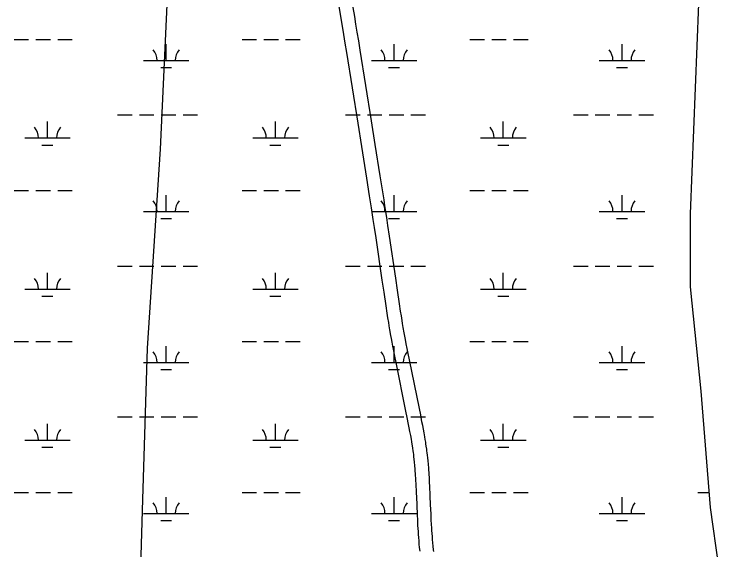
# Model space of a CAD drawing. Extents: x 3161564 to 3199464, y 849354 to 874788.
# Drawn here: x 3177825 to 3179379, y 869734 to 870914 of the extents above; entities that cross this region are included whole.
import ezdxf

# ---------------------------------------------------------------- set-up
doc = ezdxf.new("R2010")
doc.units = 0
for name, color, linetype in [('V-ROAD-CNTR', 7, 'Continuous'), ('V-TOPO-BNDY', 7, 'Continuous'), ('V-WETL-SWMP', 7, 'Continuous')]:
    doc.layers.add(name, color=color, linetype=linetype)

msp = doc.modelspace()

# ---------------------------------------------------------------- linework, layer by layer
at = {"layer": 'V-ROAD-CNTR'}
for points in [[(3178647.7, 870448.2), (3178645.1, 870465.6), (3178641.1, 870491.7), (3178639.1, 870504.8), (3178637.1, 870517.8), (3178630.8, 870557.4), (3178619.9, 870626.6), (3178611.6, 870678.5), (3178586.8, 870834.1), (3178583.4, 870854.6), (3178580.3, 870873.8), (3178577.3, 870891.9), (3178574.5, 870908.8), (3178569.2, 870940.4)], [(3178618.1, 870443.8), (3178615.5, 870461.1), (3178611.5, 870487.2), (3178609.5, 870500.2), (3178607.4, 870513.2), (3178601.2, 870552.7), (3178590.3, 870621.9), (3178582, 870673.7), (3178557.1, 870829.3), (3178553.8, 870849.8), (3178550.7, 870869), (3178547.7, 870887), (3178544.9, 870903.8), (3178539.6, 870935.4)], [(3178718.4, 869730.7), (3178717.5, 869738.6), (3178716.8, 869746.2), (3178716.2, 869753.6), (3178715.6, 869760.8), (3178715.1, 869767.7), (3178714.7, 869774.4), (3178714.3, 869780.9), (3178713.9, 869787.2), (3178713.3, 869799.4), (3178712.7, 869810.7), (3178711.8, 869831.9), (3178711.1, 869850.4), (3178710.7, 869858.5), (3178710.4, 869866), (3178710, 869873.1), (3178709.7, 869879.7), (3178709.3, 869885.9), (3178709, 869891.6), (3178708.6, 869897.1), (3178708.3, 869902.1), (3178707.9, 869906.9), (3178707.6, 869911.3), (3178706.9, 869919.6), (3178706.2, 869926.9), (3178705.6, 869933.2), (3178705, 869938.7), (3178704.4, 869943.5), (3178703.9, 869947.8), (3178703.4, 869951.4), (3178702.5, 869957.9), (3178701.8, 869962.7), (3178701.2, 869966.3), (3178700.3, 869971.7), (3178699.4, 869977.1), (3178697.9, 869985.7), (3178696.3, 869994.1), (3178694.8, 870002.2), (3178693.3, 870010), (3178690.3, 870025.2), (3178687.5, 870039.4), (3178665.6, 870146.6), (3178662.9, 870160.1), (3178660.6, 870171.9), (3178658.6, 870182.2), (3178656.9, 870191.2), (3178655.5, 870199.2), (3178654.2, 870206.1), (3178652.1, 870218.3), (3178650.5, 870227.4), (3178649.4, 870234.3), (3178647.7, 870244.6), (3178646.1, 870254.9), (3178643.6, 870271), (3178639.1, 870301.3), (3178635.1, 870327.9), (3178621.5, 870420.6), (3178618.1, 870443.8)], [(3178748.6, 869730.1), (3178748.2, 869733.9), (3178747.4, 869741.6), (3178746.7, 869749), (3178746.1, 869756.1), (3178745.5, 869763.1), (3178745, 869769.8), (3178744.6, 869776.4), (3178744.2, 869782.7), (3178743.9, 869788.9), (3178743.2, 869800.8), (3178742.7, 869812.1), (3178741.8, 869833.2), (3178741, 869851.7), (3178740.7, 869859.8), (3178740.3, 869867.5), (3178740, 869874.6), (3178739.6, 869881.3), (3178739.3, 869887.6), (3178738.9, 869893.5), (3178738.6, 869899.1), (3178738.2, 869904.3), (3178737.8, 869909.1), (3178737.5, 869913.7), (3178736.8, 869922.3), (3178736.1, 869929.8), (3178735.4, 869936.3), (3178734.8, 869942.1), (3178734.2, 869947.1), (3178733.6, 869951.5), (3178733.1, 869955.4), (3178732.2, 869962.1), (3178731.5, 869967.2), (3178730.9, 869971), (3178729.9, 869976.7), (3178728.9, 869982.4), (3178727.4, 869991.1), (3178725.8, 869999.6), (3178724.3, 870007.7), (3178722.7, 870015.7), (3178719.8, 870031), (3178716.9, 870045.3), (3178695, 870152.5), (3178692.4, 870165.9), (3178690.1, 870177.5), (3178688.1, 870187.8), (3178686.4, 870196.7), (3178685, 870204.6), (3178683.8, 870211.4), (3178681.6, 870223.4), (3178680.1, 870232.4), (3178679, 870239.1), (3178677.3, 870249.3), (3178675.7, 870259.4), (3178673.3, 870275.5), (3178668.7, 870305.8), (3178664.8, 870332.2), (3178651.2, 870425), (3178647.7, 870448.2)]]:
    msp.add_lwpolyline(points, dxfattribs=at)
at = {"layer": 'V-TOPO-BNDY'}
for p, q in [((3178147, 870616.6), (3178168.6, 871078)), ((3178118.5, 870178.2), (3178147, 870616.6)), ((3178108, 869844.9), (3178118.5, 870178.2)), ((3178099.2, 869559.8), (3178108, 869844.9))]:
    msp.add_line(p, q, dxfattribs=at)
at = {"layer": 'V-WETL-SWMP'}
for p, q in [((3179331.5, 870936.6), (3179313.5, 870473.5)), ((3177824.5, 870858.1), (3177856.5, 870858.1)), ((3177872.5, 870858.1), (3177904.5, 870858.1)), ((3177920.5, 870858.1), (3177952.5, 870858.1)), ((3178159.4, 870811.7), (3178159.4, 870847.7)), ((3178326.4, 870858.1), (3178358.4, 870858.1)), ((3178374.4, 870858.1), (3178406.4, 870858.1)), ((3178422.4, 870858.1), (3178454.4, 870858.1)), ((3178661.3, 870811.7), (3178661.3, 870847.7)), ((3178828.4, 870858.1), (3178860.4, 870858.1)), ((3178876.4, 870858.1), (3178908.4, 870858.1)), ((3178924.4, 870858.1), (3178956.4, 870858.1)), ((3179163.2, 870811.7), (3179163.2, 870847.7)), ((3178109.4, 870811.7), (3178209.4, 870811.7)), ((3178611.3, 870811.7), (3178711.3, 870811.7)), ((3179113.2, 870811.7), (3179213.2, 870811.7)), ((3178147.4, 870796.3), (3178171.4, 870796.3)), ((3178649.3, 870796.3), (3178673.3, 870796.3)), ((3179151.2, 870796.3), (3179175.2, 870796.3)), ((3178052.5, 870691.6), (3178084.5, 870691.6)), ((3178100.5, 870691.6), (3178132.5, 870691.6)), ((3178148.5, 870691.6), (3178180.5, 870691.6)), ((3178196.5, 870691.6), (3178228.5, 870691.6)), ((3178554.4, 870691.6), (3178586.4, 870691.6)), ((3178602.4, 870691.6), (3178634.4, 870691.6)), ((3178650.4, 870691.6), (3178682.4, 870691.6)), ((3178698.4, 870691.6), (3178730.4, 870691.6)), ((3179056.4, 870691.6), (3179088.4, 870691.6)), ((3179104.4, 870691.6), (3179136.4, 870691.6)), ((3179152.4, 870691.6), (3179184.4, 870691.6)), ((3179200.4, 870691.6), (3179232.4, 870691.6)), ((3177897.9, 870640.9), (3177897.9, 870676.9)), ((3178399.9, 870640.9), (3178399.9, 870676.9)), ((3178901.8, 870640.9), (3178901.8, 870676.9)), ((3177847.9, 870640.9), (3177947.9, 870640.9)), ((3178349.9, 870640.9), (3178449.9, 870640.9)), ((3178851.8, 870640.9), (3178951.8, 870640.9)), ((3177885.9, 870625.4), (3177909.9, 870625.4)), ((3178387.9, 870625.4), (3178411.9, 870625.4)), ((3178889.8, 870625.4), (3178913.8, 870625.4)), ((3177824.5, 870525.4), (3177856.5, 870525.4)), ((3177872.5, 870525.4), (3177904.5, 870525.4)), ((3177920.5, 870525.4), (3177952.5, 870525.4)), ((3178326.4, 870525.4), (3178358.4, 870525.4)), ((3178374.4, 870525.4), (3178406.4, 870525.4)), ((3178422.4, 870525.4), (3178454.4, 870525.4)), ((3178828.4, 870525.4), (3178860.4, 870525.4)), ((3178876.4, 870525.4), (3178908.4, 870525.4)), ((3178924.4, 870525.4), (3178956.4, 870525.4)), ((3178159.4, 870479), (3178159.4, 870515)), ((3178661.3, 870479), (3178661.3, 870515)), ((3179163.2, 870479), (3179163.2, 870515)), ((3178109.4, 870479), (3178209.4, 870479)), ((3178611.3, 870479), (3178711.3, 870479)), ((3179113.2, 870479), (3179213.2, 870479)), ((3179313.5, 870473.5), (3179313.4, 870312.8)), ((3178147.4, 870463.6), (3178171.4, 870463.6)), ((3178649.3, 870463.6), (3178673.3, 870463.6)), ((3179151.2, 870463.6), (3179175.2, 870463.6)), ((3178052.5, 870358.9), (3178084.5, 870358.9)), ((3178100.5, 870358.9), (3178132.5, 870358.9)), ((3178148.5, 870358.9), (3178180.5, 870358.9)), ((3178196.5, 870358.9), (3178228.5, 870358.9)), ((3178554.4, 870358.9), (3178586.4, 870358.9)), ((3178602.4, 870358.9), (3178634.4, 870358.9)), ((3178650.4, 870358.9), (3178682.4, 870358.9)), ((3178698.4, 870358.9), (3178730.4, 870358.9)), ((3179056.4, 870358.9), (3179088.4, 870358.9)), ((3179104.4, 870358.9), (3179136.4, 870358.9)), ((3179152.4, 870358.9), (3179184.4, 870358.9)), ((3179200.4, 870358.9), (3179232.4, 870358.9)), ((3177897.9, 870308.2), (3177897.9, 870344.2)), ((3178399.9, 870308.2), (3178399.9, 870344.2)), ((3178901.8, 870308.2), (3178901.8, 870344.2)), ((3177847.9, 870308.2), (3177947.9, 870308.2)), ((3178349.9, 870308.2), (3178449.9, 870308.2)), ((3178851.8, 870308.2), (3178951.8, 870308.2)), ((3179313.4, 870312.8), (3179337, 870083.4)), ((3177885.9, 870292.8), (3177909.9, 870292.8)), ((3178387.9, 870292.8), (3178411.9, 870292.8)), ((3178889.8, 870292.8), (3178913.8, 870292.8)), ((3177824.5, 870192.8), (3177856.5, 870192.8)), ((3177872.5, 870192.8), (3177904.5, 870192.8)), ((3177920.5, 870192.8), (3177952.5, 870192.8)), ((3178326.4, 870192.8), (3178358.4, 870192.8)), ((3178374.4, 870192.8), (3178406.4, 870192.8)), ((3178422.4, 870192.8), (3178454.4, 870192.8)), ((3178828.4, 870192.8), (3178860.4, 870192.8)), ((3178876.4, 870192.8), (3178908.4, 870192.8)), ((3178924.4, 870192.8), (3178956.4, 870192.8)), ((3178159.4, 870146.3), (3178159.4, 870182.3)), ((3178661.3, 870146.3), (3178661.3, 870182.3)), ((3179163.2, 870146.3), (3179163.2, 870182.3)), ((3178109.4, 870146.3), (3178209.4, 870146.3)), ((3178611.3, 870146.3), (3178711.3, 870146.3)), ((3179113.2, 870146.3), (3179213.2, 870146.3)), ((3178147.4, 870130.9), (3178171.4, 870130.9)), ((3178649.3, 870130.9), (3178673.3, 870130.9)), ((3179151.2, 870130.9), (3179175.2, 870130.9)), ((3179337, 870083.4), (3179357.5, 869827.2)), ((3178052.5, 870026.3), (3178084.5, 870026.3)), ((3178100.5, 870026.3), (3178132.5, 870026.3)), ((3178148.5, 870026.3), (3178180.5, 870026.3)), ((3178196.5, 870026.3), (3178228.5, 870026.3)), ((3178554.4, 870026.3), (3178586.4, 870026.3)), ((3178602.4, 870026.3), (3178634.4, 870026.3)), ((3178650.4, 870026.3), (3178682.4, 870026.3)), ((3178698.4, 870026.3), (3178730.4, 870026.3)), ((3179056.4, 870026.3), (3179088.4, 870026.3)), ((3179104.4, 870026.3), (3179136.4, 870026.3)), ((3179152.4, 870026.3), (3179184.4, 870026.3)), ((3179200.4, 870026.3), (3179232.4, 870026.3)), ((3177897.9, 869975.5), (3177897.9, 870011.5)), ((3178399.9, 869975.5), (3178399.9, 870011.5)), ((3178901.8, 869975.5), (3178901.8, 870011.5)), ((3177847.9, 869975.5), (3177947.9, 869975.5)), ((3178349.9, 869975.5), (3178449.9, 869975.5)), ((3178851.8, 869975.5), (3178951.8, 869975.5)), ((3177885.9, 869960.1), (3177909.9, 869960.1)), ((3178387.9, 869960.1), (3178411.9, 869960.1)), ((3178889.8, 869960.1), (3178913.8, 869960.1)), ((3177824.5, 869860.1), (3177856.5, 869860.1)), ((3177872.5, 869860.1), (3177904.5, 869860.1)), ((3177920.5, 869860.1), (3177952.5, 869860.1)), ((3178159.4, 869813.7), (3178159.4, 869849.7)), ((3178326.4, 869860.1), (3178358.4, 869860.1)), ((3178374.4, 869860.1), (3178406.4, 869860.1)), ((3178422.4, 869860.1), (3178454.4, 869860.1)), ((3178661.3, 869813.7), (3178661.3, 869849.7)), ((3178828.4, 869860.1), (3178860.4, 869860.1)), ((3178876.4, 869860.1), (3178908.4, 869860.1)), ((3178924.4, 869860.1), (3178956.4, 869860.1)), ((3179163.2, 869813.7), (3179163.2, 869849.7)), ((3179330.3, 869860.1), (3179354.9, 869860.1)), ((3179357.5, 869827.2), (3179378.7, 869674.5)), ((3178109.4, 869813.7), (3178209.4, 869813.7)), ((3178611.3, 869813.7), (3178711.3, 869813.7)), ((3179113.2, 869813.7), (3179213.2, 869813.7)), ((3178147.4, 869798.2), (3178171.4, 869798.2)), ((3178649.3, 869798.2), (3178673.3, 869798.2)), ((3179151.2, 869798.2), (3179175.2, 869798.2))]:
    msp.add_line(p, q, dxfattribs=at)
for centre, start, end in [((3178104.1, 870812.2), 359.2282, 40.7718), ((3178214.6, 870812.2), 139.2282, 180.7718), ((3178606, 870812.2), 359.2282, 40.7718), ((3178716.5, 870812.2), 139.2282, 180.7718), ((3179108, 870812.2), 359.2282, 40.7718), ((3179218.4, 870812.2), 139.2282, 180.7718), ((3177842.7, 870641.4), 359.2282, 40.7718), ((3177953.2, 870641.4), 139.2282, 180.7718), ((3178344.6, 870641.4), 359.2282, 40.7718), ((3178455.1, 870641.4), 139.2282, 180.7718), ((3178846.5, 870641.4), 359.2282, 40.7718), ((3178957, 870641.4), 139.2282, 180.7718), ((3178104.1, 870479.5), 359.2282, 40.7718), ((3178214.6, 870479.5), 139.2282, 180.7718), ((3178606, 870479.5), 359.2282, 40.7718), ((3178716.5, 870479.5), 139.2282, 180.7718), ((3179108, 870479.5), 359.2282, 40.7718), ((3179218.4, 870479.5), 139.2282, 180.7718), ((3177842.7, 870308.7), 359.2282, 40.7718), ((3177953.2, 870308.7), 139.2282, 180.7718), ((3178344.6, 870308.7), 359.2282, 40.7718), ((3178455.1, 870308.7), 139.2282, 180.7718), ((3178846.5, 870308.7), 359.2282, 40.7718), ((3178957, 870308.7), 139.2282, 180.7718), ((3178104.1, 870146.8), 359.2282, 40.7718), ((3178214.6, 870146.8), 139.2282, 180.7718), ((3178606, 870146.8), 359.2282, 40.7718), ((3178716.5, 870146.8), 139.2282, 180.7718), ((3179108, 870146.8), 359.2282, 40.7718), ((3179218.4, 870146.8), 139.2282, 180.7718), ((3177842.7, 869976), 359.2282, 40.7718), ((3177953.2, 869976), 139.2282, 180.7718), ((3178344.6, 869976), 359.2282, 40.7718), ((3178455.1, 869976), 139.2282, 180.7718), ((3178846.5, 869976), 359.2282, 40.7718), ((3178957, 869976), 139.2282, 180.7718), ((3178104.1, 869814.1), 359.2282, 40.7718), ((3178214.6, 869814.1), 139.2282, 180.7718), ((3178606, 869814.1), 359.2282, 40.7718), ((3178716.5, 869814.1), 139.2282, 180.7718), ((3179108, 869814.1), 359.2282, 40.7718), ((3179218.4, 869814.1), 139.2282, 180.7718)]:
    msp.add_arc(centre, 35.2, start, end, dxfattribs=at)

doc.saveas('drawing.dxf')
